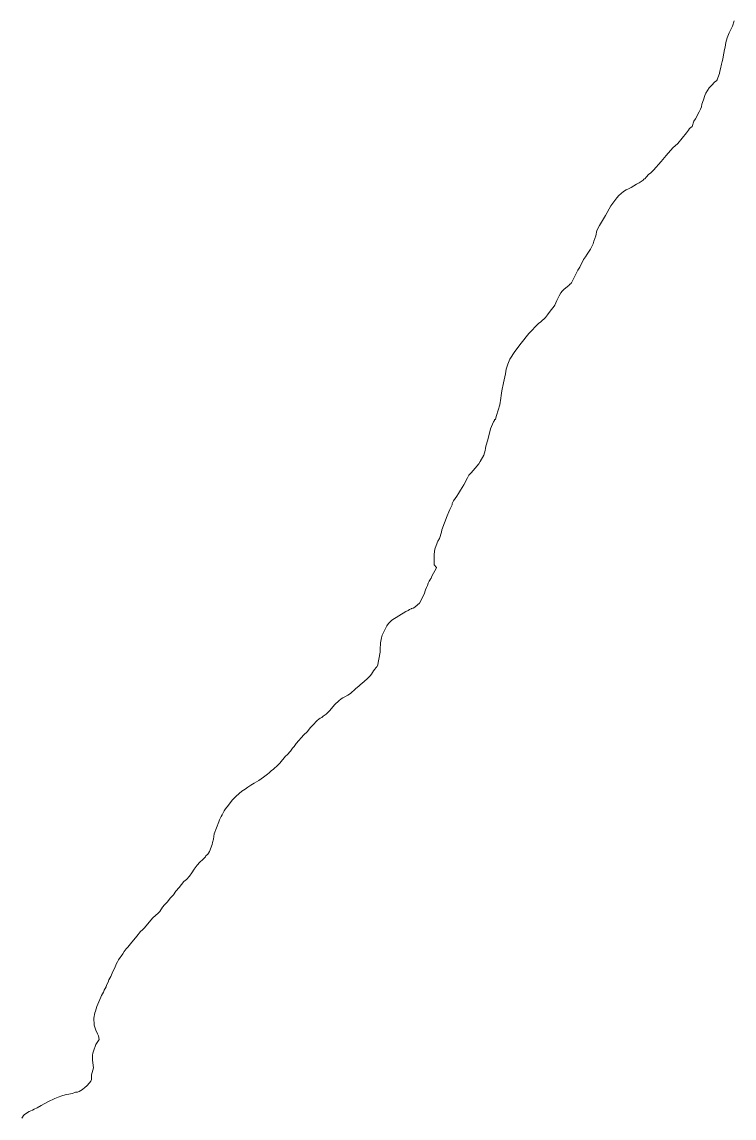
# Model space of a CAD drawing. Extents: x 553962 to 842807, y 8883888 to 9032388.
# Drawn here: x 593197 to 594595, y 8912077 to 8914230 of the extents above; entities that cross this region are included whole.
import ezdxf

# ---------------------------------------------------------------- set-up
doc = ezdxf.new("R2010")
doc.units = 0
doc.header["$LTSCALE"] = 200
doc.layers.add('6', color=7, linetype='Continuous', lineweight=13)

msp = doc.modelspace()

# ---------------------------------------------------------------- linework, layer by layer
at = {"layer": '6'}
for points in [[(594595.1, 8914231.9), (594591.9, 8914221.7), (594590.2, 8914217.7), (594585.2, 8914208.4)], [(594595.1, 8914231.9), (594591.9, 8914221.7), (594590.2, 8914217.7), (594585.2, 8914208.4)], [(594585.2, 8914208.4), (594581.5, 8914198.6), (594578.9, 8914189.4), (594578.1, 8914184.8), (594577.7, 8914180.1), (594576.4, 8914175.4), (594574, 8914161.3), (594572.8, 8914156.5), (594571.9, 8914151.8), (594570.3, 8914146.8), (594568.5, 8914137.9), (594567.2, 8914133.2), (594566.7, 8914128.7), (594563.5, 8914120.1), (594561.7, 8914116), (594560.6, 8914114.2), (594557.4, 8914111.9), (594550.5, 8914104.9), (594546.1, 8914100.1), (594539.8, 8914089.7), (594537.8, 8914085.3), (594534.9, 8914077), (594532.1, 8914068), (594531, 8914063.2), (594529.3, 8914058.4), (594526.8, 8914053.2), (594519.5, 8914039.7), (594516.4, 8914034.8), (594512.8, 8914024.4), (594507.9, 8914020.5), (594505.5, 8914017.5), (594501.9, 8914012), (594484.9, 8913991), (594475.1, 8913982.2), (594461.6, 8913967.2), (594451.7, 8913955.4), (594437, 8913938.8), (594431.5, 8913933.7), (594427.1, 8913930.3), (594423.4, 8913925.6), (594419.6, 8913921.6), (594418.2, 8913920.8), (594416.9, 8913919.1), (594408.7, 8913913.7), (594403.5, 8913911.2), (594393.2, 8913904.6), (594388.1, 8913901.9), (594383, 8913899.7), (594377.8, 8913896.5), (594368.8, 8913889.1), (594364.9, 8913884.4), (594357.3, 8913873.5), (594353.2, 8913868.3), (594342.9, 8913849.8), (594330.7, 8913830.1), (594325.8, 8913819.8), (594323.4, 8913809.5), (594322, 8913804.7), (594319.6, 8913799.2), (594318.2, 8913793.9), (594313.2, 8913783.7), (594306.4, 8913773.7), (594303.5, 8913768.4), (594299.7, 8913762.9), (594292, 8913748), (594288.5, 8913742.3), (594278.8, 8913722.4), (594275.6, 8913717.3), (594274.3, 8913716), (594273.9, 8913714.8), (594272.9, 8913714.4), (594271, 8913712.2), (594261.7, 8913704.6), (594257.7, 8913700.9), (594255.1, 8913697.5), (594251.9, 8913692.1), (594247, 8913682.7), (594243.1, 8913673.3), (594240.2, 8913668.7), (594236, 8913664.5), (594229, 8913654.3), (594224.9, 8913649.5), (594215.4, 8913640.7), (594210.9, 8913637.2), (594192.4, 8913617.9), (594177.1, 8913599.1), (594164.5, 8913582.6), (594154.7, 8913567.1), (594150.9, 8913557.5), (594147.8, 8913547.7), (594147.3, 8913543), (594146.5, 8913538.5), (594142.2, 8913520.7), (594139.2, 8913505.3), (594139.2, 8913505.3), (594138.7, 8913500.6), (594137.5, 8913495.9), (594137.4, 8913490.8), (594135, 8913477.4), (594128.8, 8913456.9), (594128.7, 8913456.8)], [(594585.2, 8914208.4), (594581.5, 8914198.6), (594578.9, 8914189.4), (594578.1, 8914184.8), (594577.7, 8914180.1), (594576.4, 8914175.4), (594574, 8914161.3), (594572.8, 8914156.5), (594571.9, 8914151.8), (594570.3, 8914146.8), (594568.5, 8914137.9), (594567.2, 8914133.2), (594566.7, 8914128.7), (594563.5, 8914120.1), (594561.7, 8914116), (594560.6, 8914114.2), (594557.4, 8914111.9), (594550.5, 8914104.9), (594546.1, 8914100.1), (594539.8, 8914089.7), (594537.8, 8914085.3), (594534.9, 8914077), (594532.1, 8914068), (594531, 8914063.2), (594529.3, 8914058.4), (594526.8, 8914053.2), (594519.5, 8914039.7), (594516.4, 8914034.8), (594512.8, 8914024.4), (594507.9, 8914020.5), (594505.5, 8914017.5), (594501.9, 8914012), (594484.9, 8913991), (594475.1, 8913982.2), (594461.6, 8913967.2), (594451.7, 8913955.4), (594437, 8913938.8), (594431.5, 8913933.7), (594427.1, 8913930.3), (594423.4, 8913925.6), (594419.6, 8913921.6), (594418.2, 8913920.8), (594416.9, 8913919.1), (594408.7, 8913913.7), (594403.5, 8913911.2), (594393.2, 8913904.6), (594388.1, 8913901.9), (594383, 8913899.7), (594377.8, 8913896.5), (594368.8, 8913889.1), (594364.9, 8913884.4), (594357.3, 8913873.5), (594353.2, 8913868.3), (594342.9, 8913849.8), (594330.7, 8913830.1), (594325.8, 8913819.8), (594323.4, 8913809.5), (594322, 8913804.7), (594319.6, 8913799.2), (594318.2, 8913793.9), (594313.2, 8913783.7), (594306.4, 8913773.7), (594303.5, 8913768.4), (594299.7, 8913762.9), (594292, 8913748), (594288.5, 8913742.3), (594278.8, 8913722.4), (594275.6, 8913717.3), (594274.3, 8913716), (594273.9, 8913714.8), (594272.9, 8913714.4), (594271, 8913712.2), (594261.7, 8913704.6), (594257.7, 8913700.9), (594255.1, 8913697.5), (594251.9, 8913692.1), (594247, 8913682.7), (594243.1, 8913673.3), (594240.2, 8913668.7), (594236, 8913664.5), (594229, 8913654.3), (594224.9, 8913649.5), (594215.4, 8913640.7), (594210.9, 8913637.2), (594192.4, 8913617.9), (594177.1, 8913599.1), (594164.5, 8913582.6), (594154.7, 8913567.1), (594150.9, 8913557.5), (594147.8, 8913547.7), (594147.3, 8913543), (594146.5, 8913538.5), (594142.2, 8913520.7), (594139.2, 8913505.3), (594139.2, 8913505.3), (594138.7, 8913500.6), (594137.5, 8913495.9), (594137.4, 8913490.8), (594135, 8913477.4), (594128.8, 8913456.9), (594128.7, 8913456.8)], [(594128.7, 8913456.8), (594126.7, 8913449.4), (594126.4, 8913449), (594125.3, 8913449), (594125, 8913448.7), (594124.5, 8913446.9), (594123.1, 8913444.3), (594118.7, 8913434.8), (594117.1, 8913430.3), (594111.6, 8913409.1), (594107.8, 8913396.4), (594107.2, 8913391.8), (594106.2, 8913387.7), (594103.5, 8913379.1), (594096.8, 8913366.2), (594094, 8913361.8), (594086.9, 8913353.2), (594078.8, 8913344.4), (594074.6, 8913339.2), (594071.4, 8913334.2), (594064.8, 8913320.8), (594058.2, 8913309.9), (594053.9, 8913303.5), (594050.7, 8913298), (594044.3, 8913289), (594041.5, 8913283.7), (594041.4, 8913281.4), (594038.9, 8913275.7), (594036.8, 8913271.8), (594035.4, 8913267.2), (594032.1, 8913259.8), (594021.5, 8913232.3), (594020.4, 8913227.4), (594016.5, 8913215), (594013.8, 8913210.1), (594010.2, 8913201.2), (594007.8, 8913193.8), (594006.6, 8913184.3), (594006, 8913168.3), (594006.5, 8913163.5), (594010.6, 8913158.2), (594010.6, 8913157.4), (594001.7, 8913141.3), (594000.6, 8913137.3), (593999.5, 8913136.5), (593999.2, 8913135.4), (593996.7, 8913131.3), (593994.8, 8913127.3), (593993.1, 8913122.8), (593991, 8913118.5), (593989.3, 8913114.3), (593986.6, 8913105.5), (593982.2, 8913097), (593980.2, 8913092.8), (593977.3, 8913088.3), (593973.8, 8913084.6), (593968.6, 8913079.9), (593965, 8913077.9), (593961.8, 8913077.3), (593961.2, 8913076.7), (593957.8, 8913075.5), (593955.2, 8913073.8), (593950.5, 8913071.9), (593923.4, 8913054.5), (593919.4, 8913051), (593916.4, 8913047.8), (593913.6, 8913043.5), (593908.1, 8913033.2), (593904.5, 8913025), (593902.7, 8913019.8), (593900.9, 8913009.9), (593900.1, 8912996.8), (593900.1, 8912991.9), (593894.9, 8912964.2), (593893.4, 8912963.7), (593893, 8912962.1), (593891.7, 8912961.3), (593889.5, 8912958.7), (593886.9, 8912954.9), (593883, 8912948.4), (593880.8, 8912945.2), (593879.8, 8912944.5), (593875, 8912939.5), (593864.5, 8912930.3), (593861.6, 8912928.2), (593859.2, 8912925.7), (593851.7, 8912919.7), (593842, 8912910.9), (593836.8, 8912907.2), (593830.9, 8912903.9), (593827.2, 8912902.2), (593823.8, 8912899.9), (593819, 8912896), (593811.4, 8912889), (593800.6, 8912876.5), (593794.3, 8912870.2), (593794.3, 8912870.2), (593788.3, 8912866.1), (593785.5, 8912863.6), (593782.7, 8912862.4), (593779.8, 8912860.5)], [(594128.7, 8913456.8), (594126.7, 8913449.4), (594126.4, 8913449), (594125.3, 8913449), (594125, 8913448.7), (594124.5, 8913446.9), (594123.1, 8913444.3), (594118.7, 8913434.8), (594117.1, 8913430.3), (594111.6, 8913409.1), (594107.8, 8913396.4), (594107.2, 8913391.8), (594106.2, 8913387.7), (594103.5, 8913379.1), (594096.8, 8913366.2), (594094, 8913361.8), (594086.9, 8913353.2), (594078.8, 8913344.4), (594074.6, 8913339.2), (594071.4, 8913334.2), (594064.8, 8913320.8), (594058.2, 8913309.9), (594053.9, 8913303.5), (594050.7, 8913298), (594044.3, 8913289), (594041.5, 8913283.7), (594041.4, 8913281.4), (594038.9, 8913275.7), (594036.8, 8913271.8), (594035.4, 8913267.2), (594032.1, 8913259.8), (594021.5, 8913232.3), (594020.4, 8913227.4), (594016.5, 8913215), (594013.8, 8913210.1), (594010.2, 8913201.2), (594007.8, 8913193.8), (594006.6, 8913184.3), (594006, 8913168.3), (594006.5, 8913163.5), (594010.6, 8913158.2), (594010.6, 8913157.4), (594001.7, 8913141.3), (594000.6, 8913137.3), (593999.5, 8913136.5), (593999.2, 8913135.4), (593996.7, 8913131.3), (593994.8, 8913127.3), (593993.1, 8913122.8), (593991, 8913118.5), (593989.3, 8913114.3), (593986.6, 8913105.5), (593982.2, 8913097), (593980.2, 8913092.8), (593977.3, 8913088.3), (593973.8, 8913084.6), (593968.6, 8913079.9), (593965, 8913077.9), (593961.8, 8913077.3), (593961.2, 8913076.7), (593957.8, 8913075.5), (593955.2, 8913073.8), (593950.5, 8913071.9), (593923.4, 8913054.5), (593919.4, 8913051), (593916.4, 8913047.8), (593913.6, 8913043.5), (593908.1, 8913033.2), (593904.5, 8913025), (593902.7, 8913019.8), (593900.9, 8913009.9), (593900.1, 8912996.8), (593900.1, 8912991.9), (593894.9, 8912964.2), (593893.4, 8912963.7), (593893, 8912962.1), (593891.7, 8912961.3), (593889.5, 8912958.7), (593886.9, 8912954.9), (593883, 8912948.4), (593880.8, 8912945.2), (593879.8, 8912944.5), (593875, 8912939.5), (593864.5, 8912930.3), (593861.6, 8912928.2), (593859.2, 8912925.7), (593851.7, 8912919.7), (593842, 8912910.9), (593836.8, 8912907.2), (593830.9, 8912903.9), (593827.2, 8912902.2), (593823.8, 8912899.9), (593819, 8912896), (593811.4, 8912889), (593800.6, 8912876.5), (593794.3, 8912870.2), (593794.3, 8912870.2), (593788.3, 8912866.1), (593785.5, 8912863.6), (593782.7, 8912862.4), (593779.8, 8912860.5)], [(593779.8, 8912860.5), (593776.7, 8912857.8), (593767.9, 8912848.1), (593763.7, 8912844), (593756.6, 8912835.1), (593750.4, 8912829.5), (593735.5, 8912812.4), (593731.1, 8912806.2), (593728.4, 8912803.4), (593724, 8912797.6), (593717.6, 8912790.1), (593714.7, 8912787.2), (593703.4, 8912773.6), (593697.2, 8912767.9), (593692.7, 8912764.2), (593690, 8912761.6), (593686.8, 8912759.1), (593682.6, 8912754.8), (593679.2, 8912752.1), (593676.4, 8912750.1), (593674, 8912748), (593671.2, 8912746.5), (593662, 8912739.6), (593652.9, 8912734.6), (593649.7, 8912732.5), (593646.4, 8912730.8), (593640.5, 8912726.9), (593634.9, 8912722.4), (593628.9, 8912718.7), (593617.4, 8912708.7), (593610.4, 8912701.9), (593605.7, 8912695.6), (593602.7, 8912691), (593596.8, 8912683.8), (593594.1, 8912680), (593591.7, 8912675.9), (593590.1, 8912672.3), (593588, 8912669), (593584.9, 8912662.3), (593583.7, 8912658.6), (593578.9, 8912646.9), (593574.5, 8912634.8), (593573, 8912624.5), (593570.9, 8912617.8), (593570.2, 8912614.1), (593565, 8912600.3), (593563.3, 8912597.1), (593561.9, 8912595.2), (593558.1, 8912591.4), (593557, 8912589.8), (593553.1, 8912586.1), (593551.8, 8912584.2), (593545.9, 8912579.2), (593540.9, 8912573.3), (593535.3, 8912565.6), (593530.6, 8912558.1), (593525.8, 8912551.6), (593519.8, 8912545.3), (593514.9, 8912541), (593505.4, 8912529.3), (593499.3, 8912522.4), (593494.3, 8912515.1), (593488.2, 8912508.3), (593483, 8912501.5), (593477.1, 8912495.5), (593473.2, 8912490.8), (593467.5, 8912482.2), (593464.6, 8912479), (593454.2, 8912469.6), (593437.1, 8912449.6), (593433.6, 8912446.1), (593429.7, 8912442.8), (593422.2, 8912433.8), (593410.3, 8912418.6), (593405.1, 8912412.3), (593401.6, 8912409.1), (593397.6, 8912403.5), (593394.9, 8912399), (593386.7, 8912387.3), (593384.3, 8912383.5), (593382, 8912379), (593379.1, 8912372), (593375.1, 8912364.3), (593371.4, 8912354.9), (593367.6, 8912348.1), (593366, 8912343.5), (593363.1, 8912337.8), (593362.2, 8912334.4), (593358.3, 8912327.9), (593356.8, 8912324.2), (593353.2, 8912317.6), (593351.7, 8912313.9), (593345.7, 8912300.6), (593344, 8912296), (593341.5, 8912286.6), (593340.2, 8912283), (593338.1, 8912272.9), (593338.1, 8912272.9), (593337.8, 8912269.8), (593338.8, 8912262.8), (593338.9, 8912259)], [(593779.8, 8912860.5), (593776.7, 8912857.8), (593767.9, 8912848.1), (593763.7, 8912844), (593756.6, 8912835.1), (593750.4, 8912829.5), (593735.5, 8912812.4), (593731.1, 8912806.2), (593728.4, 8912803.4), (593724, 8912797.6), (593717.6, 8912790.1), (593714.7, 8912787.2), (593703.4, 8912773.6), (593697.2, 8912767.9), (593692.7, 8912764.2), (593690, 8912761.6), (593686.8, 8912759.1), (593682.6, 8912754.8), (593679.2, 8912752.1), (593676.4, 8912750.1), (593674, 8912748), (593671.2, 8912746.5), (593662, 8912739.6), (593652.9, 8912734.6), (593649.7, 8912732.5), (593646.4, 8912730.8), (593640.5, 8912726.9), (593634.9, 8912722.4), (593628.9, 8912718.7), (593617.4, 8912708.7), (593610.4, 8912701.9), (593605.7, 8912695.6), (593602.7, 8912691), (593596.8, 8912683.8), (593594.1, 8912680), (593591.7, 8912675.9), (593590.1, 8912672.3), (593588, 8912669), (593584.9, 8912662.3), (593583.7, 8912658.6), (593578.9, 8912646.9), (593574.5, 8912634.8), (593573, 8912624.5), (593570.9, 8912617.8), (593570.2, 8912614.1), (593565, 8912600.3), (593563.3, 8912597.1), (593561.9, 8912595.2), (593558.1, 8912591.4), (593557, 8912589.8), (593553.1, 8912586.1), (593551.8, 8912584.2), (593545.9, 8912579.2), (593540.9, 8912573.3), (593535.3, 8912565.6), (593530.6, 8912558.1), (593525.8, 8912551.6), (593519.8, 8912545.3), (593514.9, 8912541), (593505.4, 8912529.3), (593499.3, 8912522.4), (593494.3, 8912515.1), (593488.2, 8912508.3), (593483, 8912501.5), (593477.1, 8912495.5), (593473.2, 8912490.8), (593467.5, 8912482.2), (593464.6, 8912479), (593454.2, 8912469.6), (593437.1, 8912449.6), (593433.6, 8912446.1), (593429.7, 8912442.8), (593422.2, 8912433.8), (593410.3, 8912418.6), (593405.1, 8912412.3), (593401.6, 8912409.1), (593397.6, 8912403.5), (593394.9, 8912399), (593386.7, 8912387.3), (593384.3, 8912383.5), (593382, 8912379), (593379.1, 8912372), (593375.1, 8912364.3), (593371.4, 8912354.9), (593367.6, 8912348.1), (593366, 8912343.5), (593363.1, 8912337.8), (593362.2, 8912334.4), (593358.3, 8912327.9), (593356.8, 8912324.2), (593353.2, 8912317.6), (593351.7, 8912313.9), (593345.7, 8912300.6), (593344, 8912296), (593341.5, 8912286.6), (593340.2, 8912283), (593338.1, 8912272.9), (593338.1, 8912272.9), (593337.8, 8912269.8), (593338.8, 8912262.8), (593338.9, 8912259)], [(593338.9, 8912259), (593339.9, 8912255.1), (593342, 8912249.1), (593345, 8912242), (593347, 8912238.4), (593348.3, 8912230.7), (593342.3, 8912221.2), (593337.1, 8912208.1), (593335.9, 8912204.2), (593335.5, 8912200.4), (593335.5, 8912190.5), (593337.2, 8912175.3), (593333.4, 8912161.6), (593333.7, 8912152.4), (593332.3, 8912149.3), (593329.7, 8912145.5), (593324.1, 8912139.8), (593320.3, 8912136.7), (593315.9, 8912132.7), (593309.2, 8912128.7), (593305.9, 8912127.7), (593302.3, 8912127.4), (593295.9, 8912124.8), (593292.5, 8912123.9), (593281.9, 8912122.1), (593275.2, 8912120.5), (593268.3, 8912117.9), (593264.8, 8912116.2), (593261.3, 8912115.1), (593247.6, 8912108.6), (593234.6, 8912101.5), (593227.1, 8912097), (593220.7, 8912094.3), (593217.5, 8912092.1), (593210.8, 8912089.5), (593202.1, 8912083.9), (593199.8, 8912081.5), (593197.9, 8912078.6), (593196.9, 8912076.1)], [(593338.9, 8912259), (593339.9, 8912255.1), (593342, 8912249.1), (593345, 8912242), (593347, 8912238.4), (593348.3, 8912230.7), (593342.3, 8912221.2), (593337.1, 8912208.1), (593335.9, 8912204.2), (593335.5, 8912200.4), (593335.5, 8912190.5), (593337.2, 8912175.3), (593333.4, 8912161.6), (593333.7, 8912152.4), (593332.3, 8912149.3), (593329.7, 8912145.5), (593324.1, 8912139.8), (593320.3, 8912136.7), (593315.9, 8912132.7), (593309.2, 8912128.7), (593305.9, 8912127.7), (593302.3, 8912127.4), (593295.9, 8912124.8), (593292.5, 8912123.9), (593281.9, 8912122.1), (593275.2, 8912120.5), (593268.3, 8912117.9), (593264.8, 8912116.2), (593261.3, 8912115.1), (593247.6, 8912108.6), (593234.6, 8912101.5), (593227.1, 8912097), (593220.7, 8912094.3), (593217.5, 8912092.1), (593210.8, 8912089.5), (593202.1, 8912083.9), (593199.8, 8912081.5), (593197.9, 8912078.6), (593196.9, 8912076.1)]]:
    msp.add_lwpolyline(points, dxfattribs=at)

doc.saveas('drawing.dxf')
